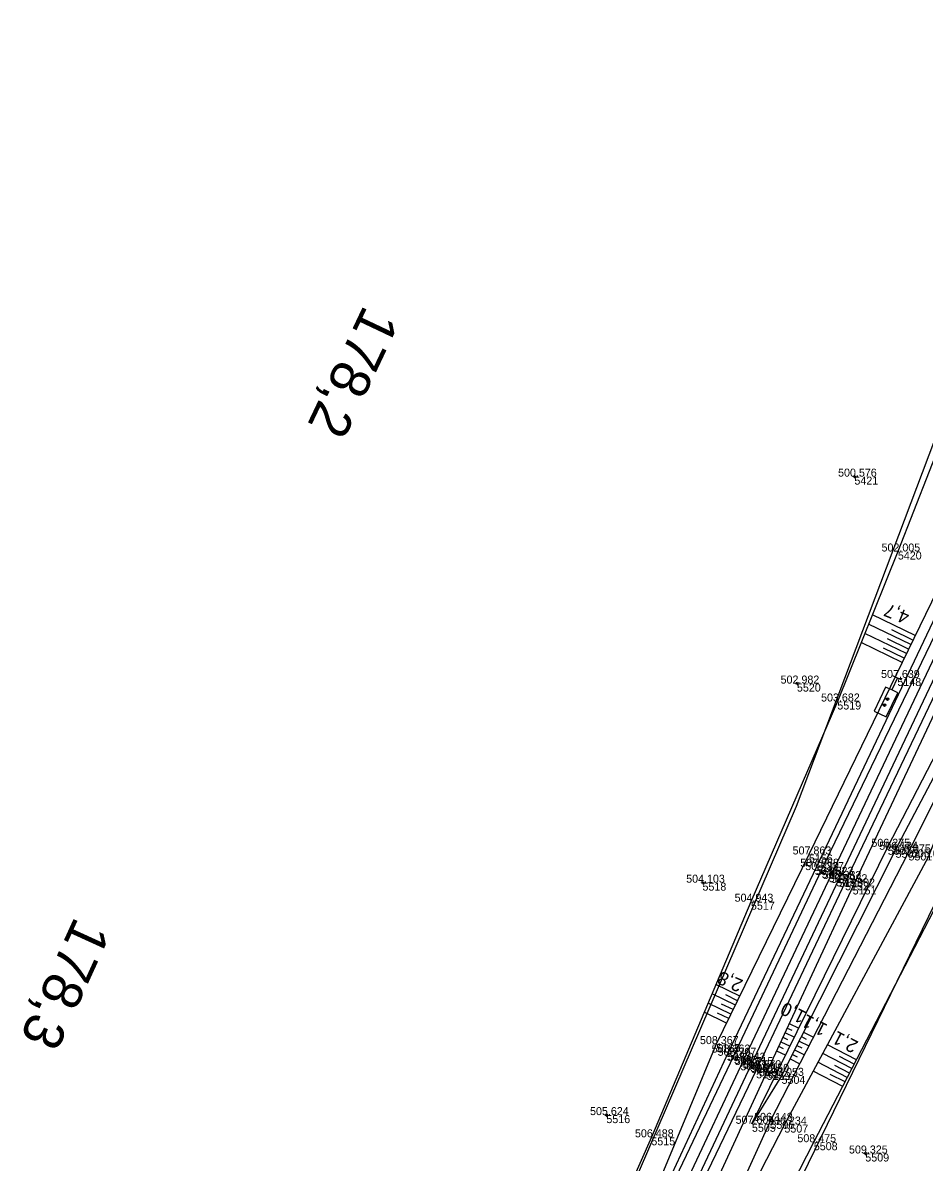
# Model space of a CAD drawing. Extents: x -1234191 to 23050, y -1290331 to -741191.
# Drawn here: x -865085.5 to -864950.3, y -1104298.1 to -1104127.2 of the extents above; entities that cross this region are included whole.
import ezdxf

# ---------------------------------------------------------------- set-up
doc = ezdxf.new("R2010")
doc.units = 0
for name, color, linetype in [('Vrstva 1', 7, 'Continuous'), ('Vrstva 4', 7, 'Continuous'), ('Vrstva 48', 7, 'Continuous'), ('Vrstva 49', 7, 'Continuous'), ('Vrstva 53', 7, 'Continuous'), ('Vrstva 60', 7, 'Continuous'), ('Vrstva 61', 7, 'Continuous'), ('Vrstva 7', 7, 'Continuous')]:
    doc.layers.add(name, color=color, linetype=linetype)

msp = doc.modelspace()

# ---------------------------------------------------------------- linework, layer by layer
at = {"layer": 'Vrstva 1'}
msp.add_lwpolyline([(-864901.05, -1104121.56), (-864916.57, -1104154.35), (-864925.34, -1104172.89), (-864944, -1104212.34), (-864964.22, -1104254.96), (-864977.42, -1104282.85), (-864985.97, -1104301.05), (-864995.95, -1104322.92), (-865007.04, -1104348.76), (-865009.88, -1104355.68), (-865017.28, -1104374.47), (-865024.91, -1104395.04), (-865030.44, -1104410.81), (-865038.78, -1104436.33), (-865045.69, -1104459.26), (-865049.19, -1104471.62), (-865054.21, -1104490.55), (-865059.55, -1104512.44), (-865064.94, -1104536.85), (-865071.03, -1104567.67), (-865074.71, -1104586.54), (-865078.31, -1104602.83), (-865080.55, -1104611.72)], dxfattribs=at)
at = {"layer": 'Vrstva 4'}
for points in [[(-865072.4, -1104567.62), (-865066.46, -1104536.55), (-865060.91, -1104512.07), (-865055.71, -1104490.15), (-865047.07, -1104458.86), (-865040.49, -1104436.07), (-865031.89, -1104410.42), (-865026.4, -1104394.39), (-865018.69, -1104374.19), (-865008.48, -1104348.47), (-864997.44, -1104322.28), (-864987.45, -1104300.28), (-864978.8, -1104282.1), (-864965.65, -1104254.25), (-864945.17, -1104211.78), (-864926.83, -1104172.02), (-864918.06, -1104153.79), (-864902.69, -1104120.73)], [(-865063.7, -1104537.31), (-865058.33, -1104512.88), (-865052.98, -1104490.86), (-865044.47, -1104459.65), (-865037.18, -1104436.78), (-865029.25, -1104411.19), (-865023.73, -1104395.55), (-865016.12, -1104375), (-865005.81, -1104349.55), (-864994.84, -1104323.64), (-864984.72, -1104301.52), (-864976.23, -1104283.48), (-864963.04, -1104255.58), (-864942.72, -1104212.72), (-864924.21, -1104173.38), (-864915.11, -1104155.04), (-864899.79, -1104122.19)], [(-864927.54, -1104171.55), (-864946.12, -1104211.02), (-864966.4, -1104253.75), (-864979.69, -1104281.62), (-864988.12, -1104299.83), (-864998.27, -1104322.06), (-865009.53, -1104348.21), (-865019.8, -1104373.88), (-865026.9, -1104394), (-865032.82, -1104410.33), (-865041.15, -1104435.8), (-865048.08, -1104458.42), (-865056.83, -1104489.93), (-865059.48, -1104500.62), (-865060.44, -1104503.62), (-865062.38, -1104511.94), (-865067.15, -1104536.52), (-865073.39, -1104567.62)], [(-864923.23, -1104173.56), (-864941.76, -1104213.42), (-864962.13, -1104256.07), (-864975.47, -1104284.28), (-864983.98, -1104301.96), (-864993.74, -1104323.94), (-865004.78, -1104349.67), (-865015.47, -1104375.17), (-865023.03, -1104395.77), (-865028.56, -1104411.62), (-865036.84, -1104436.96), (-865043.65, -1104459.83), (-865052.05, -1104491.02), (-865057.32, -1104513.2), (-865062.71, -1104537.53)]]:
    msp.add_lwpolyline(points, dxfattribs=at)
at = {"layer": 'Vrstva 48'}
for p, q in [((-864951.61, -1104219.06), (-864958.03, -1104215.95)), ((-864952.27, -1104220.41), (-864958.6, -1104217.34)), ((-864951.94, -1104219.74), (-864955.13, -1104218.19)), ((-864952.93, -1104221.76), (-864959.16, -1104218.74)), ((-864952.6, -1104221.09), (-864955.74, -1104219.56)), ((-864953.58, -1104223.11), (-864959.72, -1104220.13)), ((-864953.25, -1104222.44), (-864956.35, -1104220.94)), ((-864978.59, -1104274.51), (-864982.09, -1104272.8)), ((-864977.94, -1104273.16), (-864981.5, -1104271.42)), ((-864978.27, -1104273.84), (-864980.03, -1104272.97)), ((-864979.25, -1104275.86), (-864982.67, -1104274.19)), ((-864978.92, -1104275.18), (-864980.65, -1104274.34)), ((-864979.91, -1104277.21), (-864983.26, -1104275.57)), ((-864979.58, -1104276.53), (-864981.27, -1104275.71)), ((-864970.84, -1104277.95), (-864970.11, -1104278.28)), ((-864970.53, -1104277.27), (-864969.06, -1104277.95)), ((-864971.47, -1104279.31), (-864970.76, -1104279.64)), ((-864971.16, -1104278.63), (-864969.72, -1104279.29)), ((-864969.03, -1104279.89), (-864967.55, -1104280.63)), ((-864968.69, -1104279.22), (-864967.95, -1104279.59)), ((-864968.35, -1104278.55), (-864966.86, -1104279.3)), ((-864972.42, -1104281.35), (-864971.04, -1104281.99)), ((-864972.1, -1104280.67), (-864971.41, -1104280.99)), ((-864971.79, -1104279.99), (-864970.38, -1104280.64)), ((-864969.7, -1104281.23), (-864968.24, -1104281.97)), ((-864969.36, -1104280.56), (-864968.63, -1104280.93)), ((-864960.42, -1104282.7), (-864964.79, -1104280.44)), ((-864970.38, -1104282.56), (-864968.92, -1104283.3)), ((-864970.04, -1104281.9), (-864969.31, -1104282.26)), ((-864961.8, -1104285.36), (-864966.21, -1104283.08)), ((-864961.11, -1104284.03), (-864965.49, -1104281.76)), ((-864960.76, -1104283.37), (-864962.95, -1104282.23)), ((-864962.49, -1104286.7), (-864966.92, -1104284.4)), ((-864962.14, -1104286.03), (-864964.35, -1104284.89)), ((-864961.45, -1104284.7), (-864963.65, -1104283.56))]:
    msp.add_line(p, q, dxfattribs=at)
at = {"layer": 'Vrstva 49'}
for p, q in [((-864960.49, -1104195.14), (-864960.97, -1104195.31)), ((-864960.81, -1104194.99), (-864960.65, -1104195.46)), ((-864969.11, -1104226.18), (-864969.58, -1104226.35)), ((-864969.43, -1104226.03), (-864969.26, -1104226.5)), ((-864983.61, -1104255.9), (-864983.44, -1104256.37)), ((-864983.29, -1104256.05), (-864983.76, -1104256.22)), ((-864997.7, -1104290.92), (-864998.17, -1104291.09)), ((-864998.02, -1104290.77), (-864997.85, -1104291.24)), ((-864958.85, -1104296.67), (-864959.32, -1104296.84)), ((-864959.17, -1104296.52), (-864959, -1104296.99))]:
    msp.add_line(p, q, dxfattribs=at)
for points in [[(-864935.58, -1104156.8), (-864944.82, -1104182.47), (-864954.21, -1104206.46), (-864963.29, -1104228.96), (-864976.25, -1104258.99), (-864991.19, -1104294.33), (-865006.72, -1104329.4), (-865022.65, -1104372.26), (-865028.38, -1104385.11), (-865032.89, -1104387.41)], [(-864922.27, -1104160.16), (-864923.4, -1104160.29), (-864928.67, -1104171), (-864947.43, -1104210.44), (-864967.55, -1104251.9), (-864981.45, -1104280.35), (-864989.39, -1104299.38), (-865000.22, -1104321.34), (-865010.89, -1104347.75), (-865021.25, -1104373.36), (-865029.5, -1104393.05), (-865035.39, -1104410.58), (-865042.96, -1104436.64), (-865049.29, -1104458.04), (-865053.07, -1104471.22), (-865053.07, -1104471.22)], [(-864940.93, -1104214.17), (-864960.99, -1104256.7), (-864973.88, -1104284.51), (-864982.43, -1104303.07), (-864992.22, -1104324.56), (-865003.61, -1104350.56), (-865013.69, -1104375.8), (-865021.56, -1104396.22), (-865026.38, -1104412.56), (-865034.77, -1104437.63), (-865041.68, -1104460.85), (-865049.75, -1104491.57), (-865055.79, -1104513.43), (-865060.82, -1104538), (-865066.78, -1104568.18), (-865071.36, -1104587.44)], [(-864976.1, -1104292.3), (-864955.72, -1104250.75), (-864939.42, -1104219.27)], [(-864954.56, -1104251.2), (-864938.1, -1104220.02)], [(-865019.71, -1104399.4), (-865006.1, -1104364.69), (-864991.15, -1104331.21), (-864973.33, -1104291.86), (-864952.62, -1104251.6), (-864937.31, -1104220.86), (-864949.66, -1104252.33), (-864971.23, -1104292.42), (-864991.15, -1104331.21)], [(-864954.56, -1104251.2), (-864971.66, -1104285.11), (-864976.1, -1104292.3)], [(-865065.29, -1104601.64), (-865064.45, -1104598.98), (-865057.28, -1104568.8), (-865052.09, -1104539.62), (-865047.81, -1104514.63), (-865044.23, -1104493.03), (-865034.97, -1104457.38), (-865026.8, -1104431.72), (-865014.98, -1104397.76), (-865002.57, -1104366.47), (-864986.63, -1104333.71), (-864966.82, -1104295.07), (-864945.18, -1104253.25)]]:
    msp.add_lwpolyline(points, dxfattribs=at)
at = {"layer": 'Vrstva 53'}
for points in [[(-864807.11, -1103958.19), (-864822.22, -1104000.51), (-864835.28, -1104037.32), (-864838.01, -1104046.95), (-864851.71, -1104040.76), (-864863.24, -1104063.67), (-864844.61, -1104073.61), (-864887.12, -1104118.02), (-864905.23, -1104169.34), (-864947.72, -1104257.32), (-865004.66, -1104374.19), (-865032.1, -1104446.33), (-865047.81, -1104514.61), (-865065.29, -1104601.64)], [(-865075.53, -1104555.37), (-865046.62, -1104434.51), (-865013.74, -1104347.44), (-864969.42, -1104244.67), (-864930.6, -1104141.92), (-864898.82, -1104101.19), (-864887.78, -1104038.43), (-864851.8, -1103965.2)]]:
    msp.add_lwpolyline(points, dxfattribs=at)
at = {"layer": 'Vrstva 60'}
for p, q in [((-864960.73, -1104195.23), (-864960.73, -1104195.23)), ((-864954.21, -1104206.46), (-864954.21, -1104206.46)), ((-864969.35, -1104226.27), (-864969.35, -1104226.27)), ((-864954.28, -1104225.43), (-864954.28, -1104225.43)), ((-864963.29, -1104228.96), (-864963.29, -1104228.96)), ((-864955.72, -1104250.75), (-864955.72, -1104250.75)), ((-864967.55, -1104251.9), (-864967.55, -1104251.9)), ((-864954.56, -1104251.2), (-864954.56, -1104251.2)), ((-864952.62, -1104251.6), (-864952.62, -1104251.6)), ((-864966.4, -1104253.75), (-864966.4, -1104253.75)), ((-864965.65, -1104254.25), (-864965.65, -1104254.25)), ((-864964.22, -1104254.96), (-864964.22, -1104254.96)), ((-864963.04, -1104255.58), (-864963.04, -1104255.58)), ((-864983.52, -1104256.14), (-864983.52, -1104256.14)), ((-864962.13, -1104256.07), (-864962.13, -1104256.07)), ((-864960.99, -1104256.7), (-864960.99, -1104256.7)), ((-864976.25, -1104258.99), (-864976.25, -1104258.99)), ((-864981.45, -1104280.35), (-864981.45, -1104280.35)), ((-864979.69, -1104281.62), (-864979.69, -1104281.62)), ((-864978.8, -1104282.1), (-864978.8, -1104282.1)), ((-864977.42, -1104282.85), (-864977.42, -1104282.85)), ((-864976.23, -1104283.48), (-864976.23, -1104283.48)), ((-864975.47, -1104284.28), (-864975.47, -1104284.28)), ((-864975.05, -1104283.97), (-864975.05, -1104283.97)), ((-864973.88, -1104284.51), (-864973.88, -1104284.51)), ((-864971.66, -1104285.11), (-864971.66, -1104285.11)), ((-864997.94, -1104291), (-864997.94, -1104291)), ((-864976.1, -1104292.3), (-864976.1, -1104292.3)), ((-864973.33, -1104291.86), (-864973.33, -1104291.86)), ((-864971.23, -1104292.42), (-864971.23, -1104292.42)), ((-864991.19, -1104294.33), (-864991.19, -1104294.33)), ((-864966.82, -1104295.07), (-864966.82, -1104295.07)), ((-864959.09, -1104296.76), (-864959.09, -1104296.76))]:
    msp.add_line(p, q, dxfattribs=at)
at = {"layer": 'Vrstva 7'}
for p, q in [((-864953.6, -1104225.75), (-864954.95, -1104225.11)), ((-864955.96, -1104228.66), (-864955.59, -1104228.53)), ((-864956.39, -1104229.56), (-864956.02, -1104229.43)), ((-864974.6, -1104284.19), (-864975.5, -1104283.76)), ((-864974.84, -1104283.52), (-864975.26, -1104284.43))]:
    msp.add_line(p, q, dxfattribs=at)
msp.add_lwpolyline([(-864954.28, -1104225.43), (-864955.13, -1104227.23), (-864956.04, -1104226.81), (-864957.75, -1104230.42), (-864955.94, -1104231.28), (-864954.23, -1104227.66), (-864955.13, -1104227.23)], dxfattribs=at)
for centre in [(-864955.78, -1104228.59), (-864956.21, -1104229.49)]:
    msp.add_circle(centre, 0.2, dxfattribs=at)

# ---------------------------------------------------------------- texts
at = {"layer": 'Vrstva 48'}
for s, rotation, p in [('4,7', 158.0219, (-864952.3, -1104215.59)), ('2,8', 157.0782, (-864977.29, -1104270.8)), ('1,0', 153.869, (-864967.82, -1104275.59)), ('1,1', 152.7807, (-864964.62, -1104277.51)), ('2,1', 152.6411, (-864960.02, -1104280.03))]:
    msp.add_text(s, height=2, rotation=rotation, dxfattribs=at).set_placement(p)
at = {"layer": 'Vrstva 60'}
for s, p in [('5421', (-864960.73, -1104196.43)), ('5420', (-864954.21, -1104207.66)), ('5520', (-864969.35, -1104227.47)), ('5148', (-864954.28, -1104226.63)), ('5519', (-864963.29, -1104230.16)), ('5503', (-864955.72, -1104251.95)), ('5156', (-864967.55, -1104253.1)), ('5502', (-864954.56, -1104252.4)), ('5501', (-864952.62, -1104252.8)), ('5155', (-864966.4, -1104254.95)), ('5154', (-864965.65, -1104255.45)), ('5149', (-864964.22, -1104256.16)), ('5153', (-864963.04, -1104256.78)), ('5518', (-864983.52, -1104257.33)), ('5152', (-864962.13, -1104257.27)), ('5151', (-864960.99, -1104257.9)), ('5517', (-864976.25, -1104260.19)), ('5165', (-864981.45, -1104281.55)), ('5164', (-864979.69, -1104282.82)), ('5163', (-864978.8, -1104283.3)), ('5157', (-864977.42, -1104284.05)), ('5162', (-864976.23, -1104284.68)), ('5161', (-864975.47, -1104285.48)), ('5160', (-864975.05, -1104285.17)), ('5159', (-864973.88, -1104285.71)), ('5504', (-864971.66, -1104286.31)), ('5516', (-864997.94, -1104292.2)), ('5506', (-864973.33, -1104293.06)), ('5505', (-864976.1, -1104293.5)), ('5507', (-864971.23, -1104293.62)), ('5515', (-864991.19, -1104295.53)), ('5508', (-864966.82, -1104296.27)), ('5509', (-864959.09, -1104297.96))]:
    msp.add_text(s, height=1.2, dxfattribs=at).set_placement(p)
at = {"layer": 'Vrstva 61'}
for s, p in [('500.576', (-864963.18, -1104195.23)), ('502.005', (-864956.66, -1104206.46)), ('502.982', (-864971.8, -1104226.27)), ('507.639', (-864956.73, -1104225.43)), ('503.682', (-864965.73, -1104228.96)), ('507.863', (-864970, -1104251.9)), ('506.275', (-864958.18, -1104250.75)), ('506.134', (-864957.01, -1104251.2)), ('505.075', (-864955.08, -1104251.6)), ('507.968', (-864968.85, -1104253.75)), ('505.602', (-864952.11, -1104252.33)), ('508.337', (-864968.1, -1104254.25)), ('508.623', (-864966.67, -1104254.96)), ('504.103', (-864985.97, -1104256.14)), ('508.382', (-864965.49, -1104255.58)), ('507.982', (-864964.58, -1104256.07)), ('507.802', (-864963.44, -1104256.7)), ('504.943', (-864978.7, -1104258.99)), ('508.367', (-864983.9, -1104280.35)), ('508.362', (-864982.14, -1104281.62)), ('508.707', (-864981.25, -1104282.1)), ('508.943', (-864979.87, -1104282.85)), ('508.715', (-864978.69, -1104283.48)), ('508.341', (-864977.83, -1104284.28)), ('508.873', (-864977.5, -1104283.97)), ('508.160', (-864976.33, -1104284.51)), ('507.053', (-864974.11, -1104285.11)), ('505.624', (-865000.39, -1104291)), ('507.604', (-864978.55, -1104292.3)), ('506.148', (-864975.78, -1104291.86)), ('506.234', (-864973.68, -1104292.42)), ('506.488', (-864993.65, -1104294.33)), ('508.475', (-864969.28, -1104295.07)), ('509.325', (-864961.54, -1104296.76))]:
    msp.add_text(s, height=1.2, dxfattribs=at).set_placement(p)
at = {"layer": 'Vrstva 7'}
for s, rotation, p in [('178,2', 244.6273, (-865034.27, -1104169.31)), ('178,3', 245.4752, (-865077.63, -1104261.04))]:
    msp.add_text(s, height=6, rotation=rotation, dxfattribs=at).set_placement(p)

doc.saveas('drawing.dxf')
